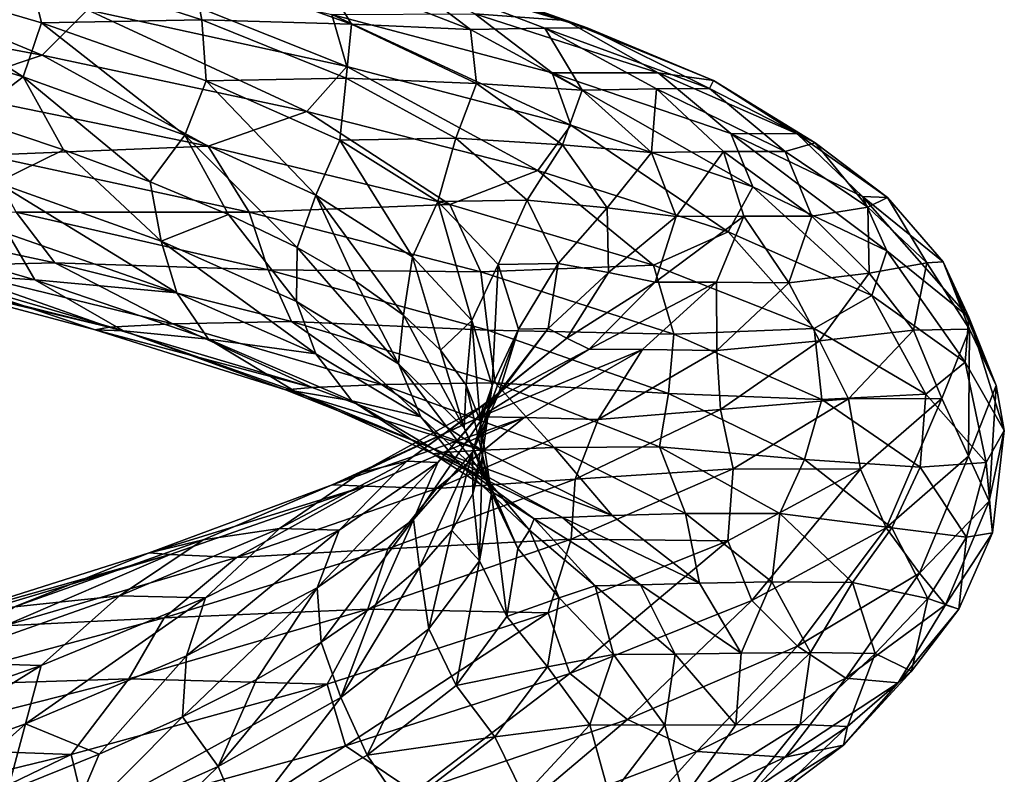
# Model space of a CAD drawing. Header units: metres. Extents: x -109 to 109, y -917 to 389.
# Tile 321 of 656: x 8.63 to 18.98, y -710.55 to -702.61. Entities that reach past the tile are written whole.
import ezdxf

# ---------------------------------------------------------------- set-up
doc = ezdxf.new("R2010")
doc.units = ezdxf.units.M
doc.layers.add('solid_24503124_XXX_01_SW0001_01', color=7, linetype='CONTINUOUS')

msp = doc.modelspace()

# ---------------------------------------------------------------- linework, layer by layer
at = {"layer": 'solid_24503124_XXX_01_SW0001_01'}
for points in [[(6.323298, -701.93689, -15.711534), (8.864882, -702.988831, -14.72933), (5.806969, -702.417725, -16.001478)], [(9.340008, -702.510498, -14.34441), (8.864882, -702.988831, -14.72933), (6.323298, -701.93689, -15.711534)], [(8.703704, -702.020813, -9.256927), (6.854851, -702.058289, -9.964356), (8.85806, -702.649048, -8.593479)], [(10.542291, -702.616455, -7.585984), (8.703704, -702.020813, -9.256927), (8.85806, -702.649048, -8.593479)], [(10.432905, -702.055542, -8.496762), (8.703704, -702.020813, -9.256927), (10.542291, -702.616455, -7.585984)], [(12.068656, -703.105957, -12.473513), (9.224331, -701.970947, -14.076229), (11.909822, -702.560974, -12.227872)], [(12.068656, -703.105957, -12.473513), (9.340008, -702.510498, -14.34441), (9.224331, -701.970947, -14.076229)], [(14.371623, -702.624451, -8.113038), (12.376599, -702.014893, -10.445052), (12.862266, -702.080078, -8.955734)], [(13.414824, -702.553894, -10.191392), (12.376599, -702.014893, -10.445052), (14.371623, -702.624451, -8.113038)], [(6.854851, -702.058289, -9.964356), (6.6994, -702.621887, -9.74563), (8.664709, -703.216675, -8.407149)], [(8.85806, -702.649048, -8.593479), (6.854851, -702.058289, -9.964356), (8.664709, -703.216675, -8.407149)], [(12.118401, -702.662109, -6.532615), (10.432905, -702.055542, -8.496762), (10.542291, -702.616455, -7.585984)], [(11.779888, -702.10144, -8.024701), (10.432905, -702.055542, -8.496762), (12.118401, -702.662109, -6.532615)], [(12.537655, -702.085876, -8.232677), (11.779888, -702.10144, -8.024701), (13.369301, -702.718262, -5.822439)], [(13.369301, -702.718262, -5.822439), (11.779888, -702.10144, -8.024701), (12.118401, -702.662109, -6.532615)], [(14.59793, -702.699036, -6.549857), (12.862266, -702.080078, -8.955734), (12.537655, -702.085876, -8.232677)], [(14.150071, -702.704529, -5.897333), (12.537655, -702.085876, -8.232677), (13.369301, -702.718262, -5.822439)], [(14.59793, -702.699036, -6.549857), (12.537655, -702.085876, -8.232677), (14.150071, -702.704529, -5.897333)], [(14.371623, -702.624451, -8.113038), (12.862266, -702.080078, -8.955734), (14.59793, -702.699036, -6.549857)], [(5.806969, -702.417725, -16.001478), (8.864882, -702.988831, -14.72933), (7.752294, -703.360779, -15.174929)], [(9.340008, -702.510498, -14.34441), (11.647015, -703.58136, -12.952591), (8.864882, -702.988831, -14.72933)], [(12.068656, -703.105957, -12.473513), (11.647015, -703.58136, -12.952591), (9.340008, -702.510498, -14.34441)], [(14.228455, -703.17395, -9.939924), (11.909822, -702.560974, -12.227872), (13.414824, -702.553894, -10.191392)], [(15.343374, -703.173828, -7.692081), (13.414824, -702.553894, -10.191392), (14.371623, -702.624451, -8.113038)], [(14.228455, -703.17395, -9.939924), (13.414824, -702.553894, -10.191392), (15.343374, -703.173828, -7.692081)], [(8.664709, -703.216675, -8.407149), (6.6994, -702.621887, -9.74563), (8.093, -703.651917, -8.746687)], [(8.85806, -702.649048, -8.593479), (8.664709, -703.216675, -8.407149), (10.362985, -703.829102, -6.747255)], [(10.542291, -702.616455, -7.585984), (8.85806, -702.649048, -8.593479), (10.588345, -703.256958, -6.895023)], [(10.588345, -703.256958, -6.895023), (8.85806, -702.649048, -8.593479), (10.362985, -703.829102, -6.747255)], [(12.06197, -703.229736, -5.624556), (10.542291, -702.616455, -7.585984), (10.588345, -703.256958, -6.895023)], [(12.118401, -702.662109, -6.532615), (10.542291, -702.616455, -7.585984), (12.06197, -703.229736, -5.624556)], [(14.425467, -703.726013, -10.155854), (11.909822, -702.560974, -12.227872), (14.228455, -703.17395, -9.939924)], [(14.425467, -703.726013, -10.155854), (12.068656, -703.105957, -12.473513), (11.909822, -702.560974, -12.227872)], [(13.432923, -703.287354, -4.30707), (12.118401, -702.662109, -6.532615), (12.06197, -703.229736, -5.624556)], [(13.369301, -702.718262, -5.822439), (12.118401, -702.662109, -6.532615), (13.432923, -703.287354, -4.30707)], [(15.926726, -703.256165, -5.471374), (14.371623, -702.624451, -8.113038), (14.59793, -702.699036, -6.549857)], [(15.343374, -703.173828, -7.692081), (14.371623, -702.624451, -8.113038), (15.926726, -703.256165, -5.471374)], [(14.150071, -702.704529, -5.897333), (13.369301, -702.718262, -5.822439), (14.545242, -703.354797, -3.377531)], [(14.545242, -703.354797, -3.377531), (13.369301, -702.718262, -5.822439), (13.432923, -703.287354, -4.30707)], [(15.882123, -703.339539, -3.878839), (14.59793, -702.699036, -6.549857), (14.150071, -702.704529, -5.897333)], [(15.326217, -703.343689, -3.317651), (14.150071, -702.704529, -5.897333), (14.545242, -703.354797, -3.377531)], [(15.882123, -703.339539, -3.878839), (14.150071, -702.704529, -5.897333), (15.326217, -703.343689, -3.317651)], [(15.926726, -703.256165, -5.471374), (14.59793, -702.699036, -6.549857), (15.882123, -703.339539, -3.878839)], [(8.864882, -702.988831, -14.72933), (10.611003, -703.94635, -13.596202), (7.752294, -703.360779, -15.174929)], [(8.864882, -702.988831, -14.72933), (11.647015, -703.58136, -12.952591), (10.611003, -703.94635, -13.596202)], [(12.068656, -703.105957, -12.473513), (14.077274, -704.200073, -10.718178), (11.647015, -703.58136, -12.952591)], [(14.425467, -703.726013, -10.155854), (14.077274, -704.200073, -10.718178), (12.068656, -703.105957, -12.473513)], [(16.109728, -703.811584, -7.285445), (14.228455, -703.17395, -9.939924), (15.343374, -703.173828, -7.692081)], [(16.338833, -704.372253, -7.46557), (14.228455, -703.17395, -9.939924), (16.109728, -703.811584, -7.285445)], [(16.338833, -704.372253, -7.46557), (14.425467, -703.726013, -10.155854), (14.228455, -703.17395, -9.939924)], [(16.804241, -703.817383, -4.897367), (15.343374, -703.173828, -7.692081), (15.926726, -703.256165, -5.471374)], [(16.109728, -703.811584, -7.285445), (15.343374, -703.173828, -7.692081), (16.804241, -703.817383, -4.897367)], [(8.664709, -703.216675, -8.407149), (8.093, -703.651917, -8.746687), (9.087613, -703.982788, -7.933994)], [(8.664709, -703.216675, -8.407149), (9.087613, -703.982788, -7.933994), (10.001142, -704.320129, -7.028102)], [(10.362985, -703.829102, -6.747255), (8.664709, -703.216675, -8.407149), (10.001142, -704.320129, -7.028102)], [(10.588345, -703.256958, -6.895023), (10.362985, -703.829102, -6.747255), (11.74267, -704.460388, -4.819254)], [(12.06197, -703.229736, -5.624556), (10.588345, -703.256958, -6.895023), (11.993137, -703.883179, -4.923405)], [(11.993137, -703.883179, -4.923405), (10.588345, -703.256958, -6.895023), (11.74267, -704.460388, -4.819254)], [(13.21394, -703.861572, -3.430641), (12.06197, -703.229736, -5.624556), (11.993137, -703.883179, -4.923405)], [(13.432923, -703.287354, -4.30707), (12.06197, -703.229736, -5.624556), (13.21394, -703.861572, -3.430641)], [(16.996534, -703.9104, -2.601619), (15.926726, -703.256165, -5.471374), (15.882123, -703.339539, -3.878839)], [(16.804241, -703.817383, -4.897367), (15.926726, -703.256165, -5.471374), (16.996534, -703.9104, -2.601619)], [(8.267218, -704.041138, -14.6448), (7.752294, -703.360779, -15.174929), (10.611003, -703.94635, -13.596202)], [(14.338074, -703.93158, -1.888894), (13.432923, -703.287354, -4.30707), (13.21394, -703.861572, -3.430641)], [(14.545242, -703.354797, -3.377531), (13.432923, -703.287354, -4.30707), (14.338074, -703.93158, -1.888894)], [(15.27458, -704.010925, -0.767618), (14.545242, -703.354797, -3.377531), (14.338074, -703.93158, -1.888894)], [(15.326217, -703.343689, -3.317651), (14.545242, -703.354797, -3.377531), (15.27458, -704.010925, -0.767618)], [(16.032606, -704.003174, -0.575236), (15.326217, -703.343689, -3.317651), (15.27458, -704.010925, -0.767618)], [(16.678659, -704.001404, -1.027457), (15.882123, -703.339539, -3.878839), (15.326217, -703.343689, -3.317651)], [(16.678659, -704.001404, -1.027457), (15.326217, -703.343689, -3.317651), (16.032606, -704.003174, -0.575236)], [(16.996534, -703.9104, -2.601619), (15.882123, -703.339539, -3.878839), (16.678659, -704.001404, -1.027457)], [(11.647015, -703.58136, -12.952591), (13.150591, -704.557434, -11.549979), (10.611003, -703.94635, -13.596202)], [(11.647015, -703.58136, -12.952591), (14.077274, -704.200073, -10.718178), (13.150591, -704.557434, -11.549979)], [(9.087613, -703.982788, -7.933994), (8.093, -703.651917, -8.746687), (8.387805, -704.328491, -8.666433)], [(14.425467, -703.726013, -10.155854), (16.0807, -704.845642, -8.099792), (14.077274, -704.200073, -10.718178)], [(16.338833, -704.372253, -7.46557), (16.0807, -704.845642, -8.099792), (14.425467, -703.726013, -10.155854)], [(10.362985, -703.829102, -6.747255), (10.001142, -704.320129, -7.028102), (10.822797, -704.663025, -6.040681)], [(10.362985, -703.829102, -6.747255), (10.822797, -704.663025, -6.040681), (11.544335, -705.011108, -4.982138)], [(11.74267, -704.460388, -4.819254), (10.362985, -703.829102, -6.747255), (11.544335, -705.011108, -4.982138)], [(11.993137, -703.883179, -4.923405), (11.74267, -704.460388, -4.819254), (12.759494, -705.110779, -2.681446)], [(13.21394, -703.861572, -3.430641), (11.993137, -703.883179, -4.923405), (13.02741, -704.52832, -2.738187)], [(13.02741, -704.52832, -2.738187), (11.993137, -703.883179, -4.923405), (12.759494, -705.110779, -2.681446)], [(13.966199, -704.511841, -1.072795), (13.21394, -703.861572, -3.430641), (13.02741, -704.52832, -2.738187)], [(14.338074, -703.93158, -1.888894), (13.21394, -703.861572, -3.430641), (13.966199, -704.511841, -1.072795)], [(17.49341, -704.474548, -4.344474), (16.109728, -703.811584, -7.285445), (16.804241, -703.817383, -4.897367)], [(17.747431, -705.045044, -4.48381), (16.109728, -703.811584, -7.285445), (17.49341, -704.474548, -4.344474)], [(17.747431, -705.045044, -4.48381), (16.338833, -704.372253, -7.46557), (16.109728, -703.811584, -7.285445)], [(17.756872, -704.484253, -1.894444), (16.804241, -703.817383, -4.897367), (16.996534, -703.9104, -2.601619)], [(17.49341, -704.474548, -4.344474), (16.804241, -703.817383, -4.897367), (17.756872, -704.484253, -1.894444)], [(11.041918, -704.641235, -12.974648), (8.267218, -704.041138, -14.6448), (10.611003, -703.94635, -13.596202)], [(9.087613, -703.982788, -7.933994), (8.387805, -704.328491, -8.666433), (10.116923, -704.943542, -7.068668)], [(10.001142, -704.320129, -7.028102), (9.087613, -703.982788, -7.933994), (10.116923, -704.943542, -7.068668)], [(11.041918, -704.641235, -12.974648), (10.611003, -703.94635, -13.596202), (13.150591, -704.557434, -11.549979)], [(14.805506, -704.594055, 0.647024), (14.338074, -703.93158, -1.888894), (13.966199, -704.511841, -1.072795)], [(15.27458, -704.010925, -0.767618), (14.338074, -703.93158, -1.888894), (14.805506, -704.594055, 0.647024)], [(16.032606, -704.003174, -0.575236), (15.27458, -704.010925, -0.767618), (15.531255, -704.685486, 1.92718)], [(16.243942, -704.68158, 2.246069), (16.032606, -704.003174, -0.575236), (15.531255, -704.685486, 1.92718)], [(16.959084, -704.68335, 1.9168), (16.678659, -704.001404, -1.027457), (16.032606, -704.003174, -0.575236)], [(16.959084, -704.68335, 1.9168), (16.032606, -704.003174, -0.575236), (16.243942, -704.68158, 2.246069)], [(17.547491, -704.586243, 0.407479), (16.996534, -703.9104, -2.601619), (16.678659, -704.001404, -1.027457)], [(17.547491, -704.586243, 0.407479), (16.678659, -704.001404, -1.027457), (16.959084, -704.68335, 1.9168)], [(17.756872, -704.484253, -1.894444), (16.996534, -703.9104, -2.601619), (17.547491, -704.586243, 0.407479)], [(8.589623, -704.638062, -14.011338), (8.267218, -704.041138, -14.6448), (11.041918, -704.641235, -12.974648)], [(15.531255, -704.685486, 1.92718), (15.27458, -704.010925, -0.767618), (14.805506, -704.594055, 0.647024)], [(14.077274, -704.200073, -10.718178), (15.296132, -705.195923, -9.098509), (13.150591, -704.557434, -11.549979)], [(14.077274, -704.200073, -10.718178), (16.0807, -704.845642, -8.099792), (15.296132, -705.195923, -9.098509)], [(10.822797, -704.663025, -6.040681), (10.001142, -704.320129, -7.028102), (10.116923, -704.943542, -7.068668)], [(8.387805, -704.328491, -8.666433), (8.506067, -704.869507, -8.947612), (10.27933, -705.489502, -7.326685)], [(10.116923, -704.943542, -7.068668), (8.387805, -704.328491, -8.666433), (10.27933, -705.489502, -7.326685)], [(16.338833, -704.372253, -7.46557), (17.590916, -705.517395, -5.180198), (16.0807, -704.845642, -8.099792)], [(17.747431, -705.045044, -4.48381), (17.590916, -705.517395, -5.180198), (16.338833, -704.372253, -7.46557)], [(11.74267, -704.460388, -4.819254), (11.544335, -705.011108, -4.982138), (12.159457, -705.364929, -3.860521)], [(11.74267, -704.460388, -4.819254), (12.159457, -705.364929, -3.860521), (12.663932, -705.725098, -2.683787)], [(12.759494, -705.110779, -2.681446), (11.74267, -704.460388, -4.819254), (12.663932, -705.725098, -2.683787)], [(13.966199, -704.511841, -1.072795), (13.02741, -704.52832, -2.738187), (13.661948, -705.191711, -0.408862)], [(14.293218, -705.179321, 1.377185), (13.966199, -704.511841, -1.072795), (13.661948, -705.191711, -0.408862)], [(14.805506, -704.594055, 0.647024), (13.966199, -704.511841, -1.072795), (14.293218, -705.179321, 1.377185)], [(18.340393, -705.162109, -1.21031), (17.49341, -704.474548, -4.344474), (17.756872, -704.484253, -1.894444)], [(18.611469, -705.743347, -1.305241), (17.49341, -704.474548, -4.344474), (18.340393, -705.162109, -1.21031)], [(18.611469, -705.743347, -1.305241), (17.747431, -705.045044, -4.48381), (17.49341, -704.474548, -4.344474)], [(18.168884, -705.173157, 1.225433), (17.756872, -704.484253, -1.894444), (17.547491, -704.586243, 0.407479)], [(18.340393, -705.162109, -1.21031), (17.756872, -704.484253, -1.894444), (18.168884, -705.173157, 1.225433)], [(8.998583, -705.173767, -13.154235), (6.239031, -704.584229, -14.462543), (8.589623, -704.638062, -14.011338)], [(7.733028, -705.205811, -13.098297), (6.239031, -704.584229, -14.462543), (8.998583, -705.173767, -13.154235)], [(13.479349, -705.268738, -10.849113), (11.041918, -704.641235, -12.974648), (13.150591, -704.557434, -11.549979)], [(13.02741, -704.52832, -2.738187), (12.759494, -705.110779, -2.681446), (13.384752, -705.77948, -0.401901)], [(13.661948, -705.191711, -0.408862), (13.02741, -704.52832, -2.738187), (13.384752, -705.77948, -0.401901)], [(13.479349, -705.268738, -10.849113), (13.150591, -704.557434, -11.549979), (15.296132, -705.195923, -9.098509)], [(14.820424, -705.273071, 3.223439), (14.805506, -704.594055, 0.647024), (14.293218, -705.179321, 1.377185)], [(15.531255, -704.685486, 1.92718), (14.805506, -704.594055, 0.647024), (14.820424, -705.273071, 3.223439)], [(17.562216, -705.281677, 3.464369), (17.547491, -704.586243, 0.407479), (16.959084, -704.68335, 1.9168)], [(18.168884, -705.173157, 1.225433), (17.547491, -704.586243, 0.407479), (17.562216, -705.281677, 3.464369)], [(11.241713, -705.246033, -12.300447), (8.589623, -704.638062, -14.011338), (11.041918, -704.641235, -12.974648)], [(8.998583, -705.173767, -13.154235), (8.589623, -704.638062, -14.011338), (11.241713, -705.246033, -12.300447)], [(10.822797, -704.663025, -6.040681), (10.116923, -704.943542, -7.068668), (11.54042, -705.578735, -5.198442)], [(11.544335, -705.011108, -4.982138), (10.822797, -704.663025, -6.040681), (11.54042, -705.578735, -5.198442)], [(11.241713, -705.246033, -12.300447), (11.041918, -704.641235, -12.974648), (13.479349, -705.268738, -10.849113)], [(15.310793, -705.37616, 4.623091), (15.531255, -704.685486, 1.92718), (14.820424, -705.273071, 3.223439)], [(16.243942, -704.68158, 2.246069), (15.531255, -704.685486, 1.92718), (15.310793, -705.37616, 4.623091)], [(15.957585, -705.376587, 5.05859), (16.243942, -704.68158, 2.246069), (15.310793, -705.37616, 4.623091)], [(16.718504, -705.382996, 4.862463), (16.243942, -704.68158, 2.246069), (15.957585, -705.376587, 5.05859)], [(16.718504, -705.382996, 4.862463), (16.959084, -704.68335, 1.9168), (16.243942, -704.68158, 2.246069)], [(17.562216, -705.281677, 3.464369), (16.959084, -704.68335, 1.9168), (16.718504, -705.382996, 4.862463)], [(8.787371, -705.349976, -9.297553), (6.693224, -704.746643, -10.62872), (7.623089, -705.275452, -10.772131)], [(8.506067, -704.869507, -8.947612), (6.693224, -704.746643, -10.62872), (8.787371, -705.349976, -9.297553)], [(10.27933, -705.489502, -7.326685), (8.506067, -704.869507, -8.947612), (8.787371, -705.349976, -9.297553)], [(16.0807, -704.845642, -8.099792), (16.983217, -705.862305, -6.317192), (15.296132, -705.195923, -9.098509)], [(16.0807, -704.845642, -8.099792), (17.590916, -705.517395, -5.180198), (16.983217, -705.862305, -6.317192)], [(10.116923, -704.943542, -7.068668), (10.27933, -705.489502, -7.326685), (11.741877, -706.13092, -5.425987)], [(11.54042, -705.578735, -5.198442), (10.116923, -704.943542, -7.068668), (11.741877, -706.13092, -5.425987)], [(11.544335, -705.011108, -4.982138), (11.54042, -705.578735, -5.198442), (12.612821, -706.234131, -3.111971)], [(12.159457, -705.364929, -3.860521), (11.544335, -705.011108, -4.982138), (12.612821, -706.234131, -3.111971)], [(17.747431, -705.045044, -4.48381), (18.57206, -706.217407, -2.037233), (17.590916, -705.517395, -5.180198)], [(18.611469, -705.743347, -1.305241), (18.57206, -706.217407, -2.037233), (17.747431, -705.045044, -4.48381)], [(12.759494, -705.110779, -2.681446), (12.663932, -705.725098, -2.683787), (13.053334, -706.091248, -1.463656)], [(13.384752, -705.77948, -0.401901), (12.759494, -705.110779, -2.681446), (13.053334, -706.091248, -1.463656)], [(7.130692, -705.268188, -11.803893), (7.138638, -705.242737, -12.598667), (9.568299, -705.849854, -11.159535)], [(9.568299, -705.849854, -11.159535), (7.138638, -705.242737, -12.598667), (7.733028, -705.205811, -13.098297)], [(10.238441, -705.815308, -11.55007), (7.733028, -705.205811, -13.098297), (8.998583, -705.173767, -13.154235)], [(9.568299, -705.849854, -11.159535), (7.733028, -705.205811, -13.098297), (10.238441, -705.815308, -11.55007)], [(11.486777, -705.789917, -11.391825), (8.998583, -705.173767, -13.154235), (11.241713, -705.246033, -12.300447)], [(10.238441, -705.815308, -11.55007), (8.998583, -705.173767, -13.154235), (11.486777, -705.789917, -11.391825)], [(13.551527, -705.882141, -10.1565), (11.241713, -705.246033, -12.300447), (13.479349, -705.268738, -10.849113)], [(11.486777, -705.789917, -11.391825), (11.241713, -705.246033, -12.300447), (13.551527, -705.882141, -10.1565)], [(13.661948, -705.191711, -0.408862), (13.384752, -705.77948, -0.401901), (13.596057, -706.464844, 1.949253)], [(15.507944, -705.924927, -8.33571), (13.479349, -705.268738, -10.849113), (15.296132, -705.195923, -9.098509)], [(13.874023, -705.871887, 1.993003), (13.661948, -705.191711, -0.408862), (13.596057, -706.464844, 1.949253)], [(14.293218, -705.179321, 1.377185), (13.661948, -705.191711, -0.408862), (13.874023, -705.871887, 1.993003)], [(14.186978, -705.862122, 3.844549), (14.293218, -705.179321, 1.377185), (13.874023, -705.871887, 1.993003)], [(14.820424, -705.273071, 3.223439), (14.293218, -705.179321, 1.377185), (14.186978, -705.862122, 3.844549)], [(15.507944, -705.924927, -8.33571), (15.296132, -705.195923, -9.098509), (16.983217, -705.862305, -6.317192)], [(18.030264, -705.881409, 4.367237), (18.168884, -705.173157, 1.225433), (17.562216, -705.281677, 3.464369)], [(18.620329, -705.872131, 2.020994), (18.168884, -705.173157, 1.225433), (18.030264, -705.881409, 4.367237)], [(18.620329, -705.872131, 2.020994), (18.340393, -705.162109, -1.21031), (18.168884, -705.173157, 1.225433)], [(18.900002, -706.464844, 1.972651), (18.340393, -705.162109, -1.21031), (18.620329, -705.872131, 2.020994)], [(18.900002, -706.464844, 1.972651), (18.611469, -705.743347, -1.305241), (18.340393, -705.162109, -1.21031)], [(9.419793, -705.876343, -10.380269), (7.130692, -705.268188, -11.803893), (9.568299, -705.849854, -11.159535)], [(7.623089, -705.275452, -10.772131), (7.130692, -705.268188, -11.803893), (9.419793, -705.876343, -10.380269)], [(9.719069, -705.887268, -9.283925), (7.623089, -705.275452, -10.772131), (9.419793, -705.876343, -10.380269)], [(8.787371, -705.349976, -9.297553), (7.623089, -705.275452, -10.772131), (9.719069, -705.887268, -9.283925)], [(10.613811, -705.975464, -7.624514), (8.787371, -705.349976, -9.297553), (9.719069, -705.887268, -9.283925)], [(10.27933, -705.489502, -7.326685), (8.787371, -705.349976, -9.297553), (10.613811, -705.975464, -7.624514)], [(13.551527, -705.882141, -10.1565), (13.479349, -705.268738, -10.849113), (15.507944, -705.924927, -8.33571)], [(14.38413, -705.965942, 5.76041), (14.820424, -705.273071, 3.223439), (14.186978, -705.862122, 3.844549)], [(15.310793, -705.37616, 4.623091), (14.820424, -705.273071, 3.223439), (14.38413, -705.965942, 5.76041)], [(17.042284, -705.99353, 6.474322), (17.562216, -705.281677, 3.464369), (16.718504, -705.382996, 4.862463)], [(18.030264, -705.881409, 4.367237), (17.562216, -705.281677, 3.464369), (17.042284, -705.99353, 6.474322)], [(12.663932, -705.725098, -2.683787), (12.159457, -705.364929, -3.860521), (12.612821, -706.234131, -3.111971)], [(14.617291, -706.079773, 7.235615), (15.310793, -705.37616, 4.623091), (14.38413, -705.965942, 5.76041)], [(15.957585, -705.376587, 5.05859), (15.310793, -705.37616, 4.623091), (14.617291, -706.079773, 7.235615)], [(15.178852, -706.084656, 7.774475), (15.957585, -705.376587, 5.05859), (14.617291, -706.079773, 7.235615)], [(15.961389, -706.096741, 7.71726), (15.957585, -705.376587, 5.05859), (15.178852, -706.084656, 7.774475)], [(15.961389, -706.096741, 7.71726), (16.718504, -705.382996, 4.862463), (15.957585, -705.376587, 5.05859)], [(17.042284, -705.99353, 6.474322), (16.718504, -705.382996, 4.862463), (15.961389, -706.096741, 7.71726)], [(11.741877, -706.13092, -5.425987), (10.27933, -705.489502, -7.326685), (10.613811, -705.975464, -7.624514)], [(17.590916, -705.517395, -5.180198), (18.15976, -706.555847, -3.288491), (16.983217, -705.862305, -6.317192)], [(17.590916, -705.517395, -5.180198), (18.57206, -706.217407, -2.037233), (18.15976, -706.555847, -3.288491)], [(11.54042, -705.578735, -5.198442), (11.741877, -706.13092, -5.425987), (12.847084, -706.793701, -3.302835)], [(12.612821, -706.234131, -3.111971), (11.54042, -705.578735, -5.198442), (12.847084, -706.793701, -3.302835)], [(12.663932, -705.725098, -2.683787), (12.612821, -706.234131, -3.111971), (13.303465, -706.908752, -0.873702)], [(13.053334, -706.091248, -1.463656), (12.663932, -705.725098, -2.683787), (13.303465, -706.908752, -0.873702)], [(18.611469, -705.743347, -1.305241), (18.984821, -706.937744, 1.208801), (18.57206, -706.217407, -2.037233)], [(18.900002, -706.464844, 1.972651), (18.984821, -706.937744, 1.208801), (18.611469, -705.743347, -1.305241)], [(9.419793, -705.876343, -10.380269), (9.568299, -705.849854, -11.159535), (11.705577, -706.483398, -9.321746)], [(11.705577, -706.483398, -9.321746), (9.568299, -705.849854, -11.159535), (10.238441, -705.815308, -11.55007)], [(12.431504, -706.452271, -9.591739), (10.238441, -705.815308, -11.55007), (11.486777, -705.789917, -11.391825)], [(11.705577, -706.483398, -9.321746), (10.238441, -705.815308, -11.55007), (12.431504, -706.452271, -9.591739)], [(13.627366, -706.434387, -9.226729), (11.486777, -705.789917, -11.391825), (13.551527, -705.882141, -10.1565)], [(12.431504, -706.452271, -9.591739), (11.486777, -705.789917, -11.391825), (13.627366, -706.434387, -9.226729)], [(13.384752, -705.77948, -0.401901), (13.053334, -706.091248, -1.463656), (13.322789, -706.46167, -0.216236)], [(13.384752, -705.77948, -0.401901), (13.322789, -706.46167, -0.216236), (13.469871, -706.836609, 1.049097)], [(13.596057, -706.464844, 1.949253), (13.384752, -705.77948, -0.401901), (13.469871, -706.836609, 1.049097)], [(13.874023, -705.871887, 1.993003), (13.596057, -706.464844, 1.949253), (13.390006, -707.164307, 4.298686)], [(13.660295, -706.566345, 4.392568), (13.874023, -705.871887, 1.993003), (13.390006, -707.164307, 4.298686)], [(13.649953, -706.557129, 6.252975), (14.186978, -705.862122, 3.844549), (13.660295, -706.566345, 4.392568)], [(14.38413, -705.965942, 5.76041), (14.186978, -705.862122, 3.844549), (13.649953, -706.557129, 6.252975)], [(14.186978, -705.862122, 3.844549), (13.874023, -705.871887, 1.993003), (13.660295, -706.566345, 4.392568)], [(17.063927, -706.609924, -5.511113), (15.507944, -705.924927, -8.33571), (16.983217, -705.862305, -6.317192)], [(17.063927, -706.609924, -5.511113), (16.983217, -705.862305, -6.317192), (18.15976, -706.555847, -3.288491)], [(18.328905, -706.601318, 5.248988), (18.620329, -705.872131, 2.020994), (18.030264, -705.881409, 4.367237)], [(18.608486, -707.205872, 5.247924), (18.620329, -705.872131, 2.020994), (18.328905, -706.601318, 5.248988)], [(18.608486, -707.205872, 5.247924), (18.900002, -706.464844, 1.972651), (18.620329, -705.872131, 2.020994)], [(11.421621, -706.509644, -8.582293), (9.419793, -705.876343, -10.380269), (11.705577, -706.483398, -9.321746)], [(9.719069, -705.887268, -9.283925), (9.419793, -705.876343, -10.380269), (11.421621, -706.509644, -8.582293)], [(11.521042, -706.52301, -7.456953), (9.719069, -705.887268, -9.283925), (11.421621, -706.509644, -8.582293)], [(10.613811, -705.975464, -7.624514), (9.719069, -705.887268, -9.283925), (11.521042, -706.52301, -7.456953)], [(12.119477, -706.623718, -5.663422), (10.613811, -705.975464, -7.624514), (11.521042, -706.52301, -7.456953)], [(11.741877, -706.13092, -5.425987), (10.613811, -705.975464, -7.624514), (12.119477, -706.623718, -5.663422)], [(13.507206, -706.669067, 8.179767), (14.38413, -705.965942, 5.76041), (13.649953, -706.557129, 6.252975)], [(14.617291, -706.079773, 7.235615), (14.38413, -705.965942, 5.76041), (13.507206, -706.669067, 8.179767)], [(15.452037, -706.547241, -7.648309), (13.551527, -705.882141, -10.1565), (15.507944, -705.924927, -8.33571)], [(13.627366, -706.434387, -9.226729), (13.551527, -705.882141, -10.1565), (15.452037, -706.547241, -7.648309)], [(15.452037, -706.547241, -7.648309), (15.507944, -705.924927, -8.33571), (17.063927, -706.609924, -5.511113)], [(17.344189, -706.605286, 7.433981), (18.030264, -705.881409, 4.367237), (17.042284, -705.99353, 6.474322)], [(18.328905, -706.601318, 5.248988), (18.030264, -705.881409, 4.367237), (17.344189, -706.605286, 7.433981)], [(13.473726, -706.792236, 9.684589), (14.617291, -706.079773, 7.235615), (13.507206, -706.669067, 8.179767)], [(15.178852, -706.084656, 7.774475), (14.617291, -706.079773, 7.235615), (13.473726, -706.792236, 9.684589)], [(16.000368, -706.717529, 9.344742), (17.042284, -705.99353, 6.474322), (15.961389, -706.096741, 7.71726)], [(17.344189, -706.605286, 7.433981), (17.042284, -705.99353, 6.474322), (16.000368, -706.717529, 9.344742)], [(12.847084, -706.793701, -3.302835), (11.741877, -706.13092, -5.425987), (12.119477, -706.623718, -5.663422)], [(13.322789, -706.46167, -0.216236), (13.053334, -706.091248, -1.463656), (13.303465, -706.908752, -0.873702)], [(13.934294, -706.801453, 10.310747), (15.178852, -706.084656, 7.774475), (13.473726, -706.792236, 9.684589)], [(14.712821, -706.820129, 10.393658), (15.178852, -706.084656, 7.774475), (13.934294, -706.801453, 10.310747)], [(14.712821, -706.820129, 10.393658), (15.961389, -706.096741, 7.71726), (15.178852, -706.084656, 7.774475)], [(16.000368, -706.717529, 9.344742), (15.961389, -706.096741, 7.71726), (14.712821, -706.820129, 10.393658)], [(12.612821, -706.234131, -3.111971), (12.847084, -706.793701, -3.302835), (13.56314, -707.476563, -1.022774)], [(13.303465, -706.908752, -0.873702), (12.612821, -706.234131, -3.111971), (13.56314, -707.476563, -1.022774)], [(18.57206, -706.217407, -2.037233), (18.793453, -707.274536, -0.105855), (18.15976, -706.555847, -3.288491)], [(18.57206, -706.217407, -2.037233), (18.984821, -706.937744, 1.208801), (18.793453, -707.274536, -0.105855)], [(11.421621, -706.509644, -8.582293), (11.705577, -706.483398, -9.321746), (13.48755, -707.144043, -7.143747)], [(13.48755, -707.144043, -7.143747), (11.705577, -706.483398, -9.321746), (12.431504, -706.452271, -9.591739)], [(14.24821, -707.117432, -7.286017), (12.431504, -706.452271, -9.591739), (13.627366, -706.434387, -9.226729)], [(13.48755, -707.144043, -7.143747), (12.431504, -706.452271, -9.591739), (14.24821, -707.117432, -7.286017)], [(13.322789, -706.46167, -0.216236), (13.303465, -706.908752, -0.873702), (13.590457, -707.600708, 1.447267)], [(13.469871, -706.836609, 1.049097), (13.322789, -706.46167, -0.216236), (13.590457, -707.600708, 1.447267)], [(13.390006, -707.164307, 4.298686), (13.596057, -706.464844, 1.949253), (13.394056, -707.601501, 3.597562)], [(13.596057, -706.464844, 1.949253), (13.493524, -707.217041, 2.325373), (13.394056, -707.601501, 3.597562)], [(13.596057, -706.464844, 1.949253), (13.469871, -706.836609, 1.049097), (13.493524, -707.217041, 2.325373)], [(15.358119, -707.107422, -6.728048), (13.627366, -706.434387, -9.226729), (15.452037, -706.547241, -7.648309)], [(14.24821, -707.117432, -7.286017), (13.627366, -706.434387, -9.226729), (15.358119, -707.107422, -6.728048)], [(18.608486, -707.205872, 5.247924), (18.823908, -707.681702, 4.489518), (18.900002, -706.464844, 1.972651)], [(18.900002, -706.464844, 1.972651), (18.823908, -707.681702, 4.489518), (18.984821, -706.937744, 1.208801)], [(13.077827, -707.168823, -6.467672), (11.421621, -706.509644, -8.582293), (13.48755, -707.144043, -7.143747)], [(11.521042, -706.52301, -7.456953), (11.421621, -706.509644, -8.582293), (13.077827, -707.168823, -6.467672)], [(12.976586, -707.182861, -5.349598), (11.521042, -706.52301, -7.456953), (13.077827, -707.168823, -6.467672)], [(12.119477, -706.623718, -5.663422), (11.521042, -706.52301, -7.456953), (12.976586, -707.182861, -5.349598)], [(12.697948, -707.26062, 8.529172), (13.649953, -706.557129, 6.252975), (13.024705, -707.27179, 6.714522)], [(13.507206, -706.669067, 8.179767), (13.649953, -706.557129, 6.252975), (12.697948, -707.26062, 8.529172)], [(13.660295, -706.566345, 4.392568), (13.390006, -707.164307, 4.298686), (12.770401, -707.874268, 6.572575)], [(13.024705, -707.27179, 6.714522), (13.660295, -706.566345, 4.392568), (12.770401, -707.874268, 6.572575)], [(13.649953, -706.557129, 6.252975), (13.660295, -706.566345, 4.392568), (13.024705, -707.27179, 6.714522)], [(15.358119, -707.107422, -6.728048), (15.452037, -706.547241, -7.648309), (16.882492, -707.241028, -4.851096)], [(16.882492, -707.241028, -4.851096), (15.452037, -706.547241, -7.648309), (17.063927, -706.609924, -5.511113)], [(18.10092, -707.322388, -2.46168), (17.063927, -706.609924, -5.511113), (18.15976, -706.555847, -3.288491)], [(18.10092, -707.322388, -2.46168), (18.15976, -706.555847, -3.288491), (18.793453, -707.274536, -0.105855)], [(13.256344, -707.294556, -3.473403), (12.119477, -706.623718, -5.663422), (12.976586, -707.182861, -5.349598)], [(12.847084, -706.793701, -3.302835), (12.119477, -706.623718, -5.663422), (13.256344, -707.294556, -3.473403)], [(12.219608, -707.378174, 10.407786), (13.507206, -706.669067, 8.179767), (12.697948, -707.26062, 8.529172)], [(13.473726, -706.792236, 9.684589), (13.507206, -706.669067, 8.179767), (12.219608, -707.378174, 10.407786)], [(16.130922, -707.339844, 10.332562), (17.344189, -706.605286, 7.433981), (16.000368, -706.717529, 9.344742)], [(17.471493, -707.345215, 8.372643), (17.344189, -706.605286, 7.433981), (16.130922, -707.339844, 10.332562)], [(16.882492, -707.241028, -4.851096), (17.063927, -706.609924, -5.511113), (18.10092, -707.322388, -2.46168)], [(17.471493, -707.345215, 8.372643), (18.328905, -706.601318, 5.248988), (17.344189, -706.605286, 7.433981)], [(17.7423, -707.961487, 8.418002), (18.328905, -706.601318, 5.248988), (17.471493, -707.345215, 8.372643)], [(17.7423, -707.961487, 8.418002), (18.608486, -707.205872, 5.247924), (18.328905, -706.601318, 5.248988)], [(11.915009, -707.508545, 11.892817), (13.473726, -706.792236, 9.684589), (12.219608, -707.378174, 10.407786)], [(13.934294, -706.801453, 10.310747), (13.473726, -706.792236, 9.684589), (11.915009, -707.508545, 11.892817)], [(12.260835, -707.521851, 12.587241), (13.934294, -706.801453, 10.310747), (11.915009, -707.508545, 11.892817)], [(13.010922, -707.547729, 12.807357), (13.934294, -706.801453, 10.310747), (12.260835, -707.521851, 12.587241)], [(13.56314, -707.476563, -1.022774), (12.847084, -706.793701, -3.302835), (13.256344, -707.294556, -3.473403)], [(13.010922, -707.547729, 12.807357), (14.712821, -706.820129, 10.393658), (13.934294, -706.801453, 10.310747)], [(14.472024, -707.448547, 11.988292), (16.000368, -706.717529, 9.344742), (14.712821, -706.820129, 10.393658)], [(16.130922, -707.339844, 10.332562), (16.000368, -706.717529, 9.344742), (14.472024, -707.448547, 11.988292)], [(14.472024, -707.448547, 11.988292), (14.712821, -706.820129, 10.393658), (13.010922, -707.547729, 12.807357)], [(13.303465, -706.908752, -0.873702), (13.56314, -707.476563, -1.022774), (13.867572, -708.177429, 1.343656)], [(13.590457, -707.600708, 1.447267), (13.303465, -706.908752, -0.873702), (13.867572, -708.177429, 1.343656)], [(13.493524, -707.217041, 2.325373), (13.469871, -706.836609, 1.049097), (13.590457, -707.600708, 1.447267)], [(18.984821, -706.937744, 1.208801), (18.861174, -708.014893, 3.135427), (18.793453, -707.274536, -0.105855)], [(18.984821, -706.937744, 1.208801), (18.823908, -707.681702, 4.489518), (18.861174, -708.014893, 3.135427)], [(15.630997, -707.810303, -4.702857), (14.24821, -707.117432, -7.286017), (15.358119, -707.107422, -6.728048)], [(16.623405, -707.808411, -3.969754), (15.358119, -707.107422, -6.728048), (16.882492, -707.241028, -4.851096)], [(15.630997, -707.810303, -4.702857), (15.358119, -707.107422, -6.728048), (16.623405, -707.808411, -3.969754)], [(12.770401, -707.874268, 6.572575), (13.390006, -707.164307, 4.298686), (12.831283, -708.378296, 6.076764)], [(13.390006, -707.164307, 4.298686), (13.172915, -707.988647, 4.85146), (12.831283, -708.378296, 6.076764)], [(12.976586, -707.182861, -5.349598), (13.077827, -707.168823, -6.467672), (14.335835, -707.853271, -4.1005)], [(14.03894, -707.866272, -3.024351), (12.976586, -707.182861, -5.349598), (14.335835, -707.853271, -4.1005)], [(13.256344, -707.294556, -3.473403), (12.976586, -707.182861, -5.349598), (14.03894, -707.866272, -3.024351)], [(13.077827, -707.168823, -6.467672), (13.48755, -707.144043, -7.143747), (14.858379, -707.831543, -4.692415)], [(14.335835, -707.853271, -4.1005), (13.077827, -707.168823, -6.467672), (14.858379, -707.831543, -4.692415)], [(13.390006, -707.164307, 4.298686), (13.394056, -707.601501, 3.597562), (13.172915, -707.988647, 4.85146)], [(13.394056, -707.601501, 3.597562), (13.493524, -707.217041, 2.325373), (13.46489, -708.307068, 3.780327)], [(13.493524, -707.217041, 2.325373), (13.590457, -707.600708, 1.447267), (13.46489, -708.307068, 3.780327)], [(14.858379, -707.831543, -4.692415), (13.48755, -707.144043, -7.143747), (14.24821, -707.117432, -7.286017)], [(14.858379, -707.831543, -4.692415), (14.24821, -707.117432, -7.286017), (15.630997, -707.810303, -4.702857)], [(17.7423, -707.961487, 8.418002), (18.092989, -708.438599, 7.678358), (18.608486, -707.205872, 5.247924)], [(18.608486, -707.205872, 5.247924), (18.092989, -708.438599, 7.678358), (18.823908, -707.681702, 4.489518)], [(11.361447, -707.968201, 10.603247), (12.697948, -707.26062, 8.529172), (11.988554, -707.984009, 8.887547)], [(12.219608, -707.378174, 10.407786), (12.697948, -707.26062, 8.529172), (11.361447, -707.968201, 10.603247)], [(13.024705, -707.27179, 6.714522), (12.770401, -707.874268, 6.572575), (11.757962, -708.590576, 8.700991)], [(11.988554, -707.984009, 8.887547), (13.024705, -707.27179, 6.714522), (11.757962, -708.590576, 8.700991)], [(12.697948, -707.26062, 8.529172), (13.024705, -707.27179, 6.714522), (11.988554, -707.984009, 8.887547)], [(13.991746, -707.986572, -1.122116), (13.256344, -707.294556, -3.473403), (14.03894, -707.866272, -3.024351)], [(13.56314, -707.476563, -1.022774), (13.256344, -707.294556, -3.473403), (13.991746, -707.986572, -1.122116)], [(16.623405, -707.808411, -3.969754), (16.882492, -707.241028, -4.851096), (17.802074, -707.96167, -1.851155)], [(17.802074, -707.96167, -1.851155), (16.882492, -707.241028, -4.851096), (18.10092, -707.322388, -2.46168)], [(17.802074, -707.96167, -1.851155), (18.10092, -707.322388, -2.46168), (18.587923, -708.05957, 0.717778)], [(18.587923, -708.05957, 0.717778), (18.10092, -707.322388, -2.46168), (18.793453, -707.274536, -0.105855)], [(18.587923, -708.05957, 0.717778), (18.793453, -707.274536, -0.105855), (18.861174, -708.014893, 3.135427)], [(10.557571, -708.088135, 12.373928), (12.219608, -707.378174, 10.407786), (11.361447, -707.968201, 10.603247)], [(11.915009, -707.508545, 11.892817), (12.219608, -707.378174, 10.407786), (10.557571, -708.088135, 12.373928)], [(14.429248, -708.079529, 12.97417), (16.130922, -707.339844, 10.332562), (14.472024, -707.448547, 11.988292)], [(16.076891, -708.098267, 11.296312), (16.130922, -707.339844, 10.332562), (14.429248, -708.079529, 12.97417)], [(16.076891, -708.098267, 11.296312), (17.471493, -707.345215, 8.372643), (16.130922, -707.339844, 10.332562)], [(16.330481, -708.72583, 11.385756), (17.471493, -707.345215, 8.372643), (16.076891, -708.098267, 11.296312)], [(16.330481, -708.72583, 11.385756), (17.7423, -707.961487, 8.418002), (17.471493, -707.345215, 8.372643)], [(9.988375, -708.223389, 13.791794), (11.915009, -707.508545, 11.892817), (10.557571, -708.088135, 12.373928)], [(12.260835, -707.521851, 12.587241), (11.915009, -707.508545, 11.892817), (9.988375, -708.223389, 13.791794)], [(10.210027, -708.240173, 14.534184), (12.260835, -707.521851, 12.587241), (9.988375, -708.223389, 13.791794)], [(10.907263, -708.273743, 14.883555), (12.260835, -707.521851, 12.587241), (10.210027, -708.240173, 14.534184)], [(10.907263, -708.273743, 14.883555), (13.010922, -707.547729, 12.807357), (12.260835, -707.521851, 12.587241)], [(12.50026, -708.180603, 14.321436), (14.472024, -707.448547, 11.988292), (13.010922, -707.547729, 12.807357)], [(14.429248, -708.079529, 12.97417), (14.472024, -707.448547, 11.988292), (12.50026, -708.180603, 14.321436)], [(13.867572, -708.177429, 1.343656), (13.56314, -707.476563, -1.022774), (13.991746, -707.986572, -1.122116)], [(12.50026, -708.180603, 14.321436), (13.010922, -707.547729, 12.807357), (10.907263, -708.273743, 14.883555)], [(13.172915, -707.988647, 4.85146), (13.394056, -707.601501, 3.597562), (13.46489, -708.307068, 3.780327)], [(13.46489, -708.307068, 3.780327), (13.590457, -707.600708, 1.447267), (13.750695, -708.89325, 3.72441)], [(13.590457, -707.600708, 1.447267), (13.867572, -708.177429, 1.343656), (13.750695, -708.89325, 3.72441)], [(18.823908, -707.681702, 4.489518), (18.092989, -708.438599, 7.678358), (18.365345, -708.7724, 6.337148)], [(18.823908, -707.681702, 4.489518), (18.365345, -708.7724, 6.337148), (18.861174, -708.014893, 3.135427)], [(14.335835, -707.853271, -4.1005), (14.858379, -707.831543, -4.692415), (15.776916, -708.544312, -2.04281)], [(15.776916, -708.544312, -2.04281), (14.858379, -707.831543, -4.692415), (15.630997, -707.810303, -4.702857)], [(16.539396, -708.529175, -1.921698), (15.630997, -707.810303, -4.702857), (16.623405, -707.808411, -3.969754)], [(15.776916, -708.544312, -2.04281), (15.630997, -707.810303, -4.702857), (16.539396, -708.529175, -1.921698)], [(16.539396, -708.529175, -1.921698), (16.623405, -707.808411, -3.969754), (17.388798, -708.534973, -1.037589)], [(17.388798, -708.534973, -1.037589), (16.623405, -707.808411, -3.969754), (17.802074, -707.96167, -1.851155)], [(11.757962, -708.590576, 8.700991), (12.770401, -707.874268, 6.572575), (11.7979, -709.164185, 8.403489)], [(12.770401, -707.874268, 6.572575), (12.371394, -708.770325, 7.264211), (11.7979, -709.164185, 8.403489)], [(12.770401, -707.874268, 6.572575), (12.831283, -708.378296, 6.076764), (12.371394, -708.770325, 7.264211)], [(13.991746, -707.986572, -1.122116), (14.03894, -707.866272, -3.024351), (14.679241, -708.571228, -0.553642)], [(14.03894, -707.866272, -3.024351), (14.335835, -707.853271, -4.1005), (15.159007, -708.561523, -1.553718)], [(14.679241, -708.571228, -0.553642), (14.03894, -707.866272, -3.024351), (15.159007, -708.561523, -1.553718)], [(15.159007, -708.561523, -1.553718), (14.335835, -707.853271, -4.1005), (15.776916, -708.544312, -2.04281)], [(9.678732, -708.674683, 12.410509), (11.361447, -707.968201, 10.603247), (10.583147, -708.698303, 10.842878)], [(10.557571, -708.088135, 12.373928), (11.361447, -707.968201, 10.603247), (9.678732, -708.674683, 12.410509)], [(11.988554, -707.984009, 8.887547), (11.757962, -708.590576, 8.700991), (10.383343, -709.308228, 10.616523)], [(10.583147, -708.698303, 10.842878), (11.988554, -707.984009, 8.887547), (10.383343, -709.308228, 10.616523)], [(11.361447, -707.968201, 10.603247), (11.988554, -707.984009, 8.887547), (10.583147, -708.698303, 10.842878)], [(12.831283, -708.378296, 6.076764), (13.172915, -707.988647, 4.85146), (12.931941, -709.024231, 6.053287)], [(13.172915, -707.988647, 4.85146), (13.46489, -708.307068, 3.780327), (12.931941, -709.024231, 6.053287)], [(13.867572, -708.177429, 1.343656), (13.991746, -707.986572, -1.122116), (14.302542, -708.697388, 1.317706)], [(14.302542, -708.697388, 1.317706), (13.991746, -707.986572, -1.122116), (14.679241, -708.571228, -0.553642)], [(16.330481, -708.72583, 11.385756), (16.809984, -709.207153, 10.697843), (17.7423, -707.961487, 8.418002)], [(17.7423, -707.961487, 8.418002), (16.809984, -709.207153, 10.697843), (18.092989, -708.438599, 7.678358)], [(17.388798, -708.534973, -1.037589), (17.802074, -707.96167, -1.851155), (18.181547, -708.706055, 1.259109)], [(18.181547, -708.706055, 1.259109), (17.802074, -707.96167, -1.851155), (18.587923, -708.05957, 0.717778)], [(18.507988, -708.817444, 3.930638), (18.861174, -708.014893, 3.135427), (18.365345, -708.7724, 6.337148)], [(18.507988, -708.817444, 3.930638), (18.587923, -708.05957, 0.717778), (18.861174, -708.014893, 3.135427)], [(8.574249, -708.793701, 14.019674), (10.557571, -708.088135, 12.373928), (9.678732, -708.674683, 12.410509)], [(9.988375, -708.223389, 13.791794), (10.557571, -708.088135, 12.373928), (8.574249, -708.793701, 14.019674)], [(12.287942, -708.817932, 15.276683), (14.429248, -708.079529, 12.97417), (12.50026, -708.180603, 14.321436)], [(14.187145, -708.854065, 13.927752), (14.429248, -708.079529, 12.97417), (12.287942, -708.817932, 15.276683)], [(14.187145, -708.854065, 13.927752), (16.076891, -708.098267, 11.296312), (14.429248, -708.079529, 12.97417)], [(14.415672, -709.492126, 14.057529), (16.076891, -708.098267, 11.296312), (14.187145, -708.854065, 13.927752)], [(14.415672, -709.492126, 14.057529), (16.330481, -708.72583, 11.385756), (16.076891, -708.098267, 11.296312)], [(18.181547, -708.706055, 1.259109), (18.587923, -708.05957, 0.717778), (18.507988, -708.817444, 3.930638)], [(7.754807, -708.930969, 15.322836), (9.988375, -708.223389, 13.791794), (8.574249, -708.793701, 14.019674)], [(10.210027, -708.240173, 14.534184), (9.988375, -708.223389, 13.791794), (7.754807, -708.930969, 15.322836)], [(7.845895, -708.950439, 16.090782), (10.210027, -708.240173, 14.534184), (7.754807, -708.930969, 15.322836)], [(8.468431, -708.991882, 16.55817), (10.210027, -708.240173, 14.534184), (7.845895, -708.950439, 16.090782)], [(8.468431, -708.991882, 16.55817), (10.907263, -708.273743, 14.883555), (10.210027, -708.240173, 14.534184)], [(10.148147, -708.907471, 16.274902), (12.50026, -708.180603, 14.321436), (10.907263, -708.273743, 14.883555)], [(12.287942, -708.817932, 15.276683), (12.50026, -708.180603, 14.321436), (10.148147, -708.907471, 16.274902)], [(13.750695, -708.89325, 3.72441), (13.867572, -708.177429, 1.343656), (14.302542, -708.697388, 1.317706)], [(10.148147, -708.907471, 16.274902), (10.907263, -708.273743, 14.883555), (8.468431, -708.991882, 16.55817)], [(12.931941, -709.024231, 6.053287), (13.46489, -708.307068, 3.780327), (13.217666, -709.619934, 6.045776)], [(13.46489, -708.307068, 3.780327), (13.750695, -708.89325, 3.72441), (13.217666, -709.619934, 6.045776)], [(12.831283, -708.378296, 6.076764), (12.931941, -709.024231, 6.053287), (12.005459, -709.74762, 8.19618)], [(12.371394, -708.770325, 7.264211), (12.831283, -708.378296, 6.076764), (12.005459, -709.74762, 8.19618)], [(18.092989, -708.438599, 7.678358), (16.809984, -709.207153, 10.697843), (17.316916, -709.54126, 9.401357)], [(18.092989, -708.438599, 7.678358), (17.316916, -709.54126, 9.401357), (18.365345, -708.7724, 6.337148)], [(14.679241, -708.571228, -0.553642), (15.159007, -708.561523, -1.553718), (15.521942, -709.290649, 1.093656)], [(15.159007, -708.561523, -1.553718), (15.776916, -708.544312, -2.04281), (16.215954, -709.279419, 0.722334)], [(15.521942, -709.290649, 1.093656), (15.159007, -708.561523, -1.553718), (16.215954, -709.279419, 0.722334)], [(16.215954, -709.279419, 0.722334), (15.776916, -708.544312, -2.04281), (16.539396, -708.529175, -1.921698)], [(16.215954, -709.279419, 0.722334), (16.539396, -708.529175, -1.921698), (16.945568, -709.270996, 0.971159)], [(16.945568, -709.270996, 0.971159), (16.539396, -708.529175, -1.921698), (17.388798, -708.534973, -1.037589)], [(16.945568, -709.270996, 0.971159), (17.388798, -708.534973, -1.037589), (17.627823, -709.283752, 1.979293)], [(17.627823, -709.283752, 1.979293), (17.388798, -708.534973, -1.037589), (18.181547, -708.706055, 1.259109)], [(11.757962, -708.590576, 8.700991), (11.118257, -709.557617, 9.480201), (10.33851, -709.949829, 10.484192)], [(10.383343, -709.308228, 10.616523), (11.757962, -708.590576, 8.700991), (10.33851, -709.949829, 10.484192)], [(11.757962, -708.590576, 8.700991), (11.7979, -709.164185, 8.403489), (11.118257, -709.557617, 9.480201)], [(14.302542, -708.697388, 1.317706), (14.679241, -708.571228, -0.553642), (14.875257, -709.294861, 1.987311)], [(14.875257, -709.294861, 1.987311), (14.679241, -708.571228, -0.553642), (15.521942, -709.290649, 1.093656)], [(7.703349, -709.375, 13.897127), (9.678732, -708.674683, 12.410509), (8.851323, -709.409485, 12.519917)], [(8.574249, -708.793701, 14.019674), (9.678732, -708.674683, 12.410509), (7.703349, -709.375, 13.897127)], [(10.583147, -708.698303, 10.842878), (10.383343, -709.308228, 10.616523), (8.688394, -710.022034, 12.259692)], [(8.851323, -709.409485, 12.519917), (10.583147, -708.698303, 10.842878), (8.688394, -710.022034, 12.259692)], [(9.678732, -708.674683, 12.410509), (10.583147, -708.698303, 10.842878), (8.851323, -709.409485, 12.519917)], [(11.7979, -709.164185, 8.403489), (12.371394, -708.770325, 7.264211), (12.005459, -709.74762, 8.19618)], [(13.750695, -708.89325, 3.72441), (14.302542, -708.697388, 1.317706), (14.178906, -709.423584, 3.771767)], [(14.178906, -709.423584, 3.771767), (14.302542, -708.697388, 1.317706), (14.875257, -709.294861, 1.987311)], [(14.415672, -709.492126, 14.057529), (15.022168, -709.976501, 13.439233), (16.330481, -708.72583, 11.385756)], [(16.330481, -708.72583, 11.385756), (15.022168, -709.976501, 13.439233), (16.809984, -709.207153, 10.697843)], [(17.866961, -709.590881, 7.077688), (18.365345, -708.7724, 6.337148), (17.316916, -709.54126, 9.401357)], [(17.627823, -709.283752, 1.979293), (18.181547, -708.706055, 1.259109), (18.009222, -709.469849, 4.385254)], [(17.866961, -709.590881, 7.077688), (18.507988, -708.817444, 3.930638), (18.365345, -708.7724, 6.337148)], [(18.009222, -709.469849, 4.385254), (18.181547, -708.706055, 1.259109), (18.507988, -708.817444, 3.930638)], [(9.775117, -709.548401, 17.171734), (12.287942, -708.817932, 15.276683), (10.148147, -708.907471, 16.274902)], [(11.859929, -709.605591, 16.185793), (12.287942, -708.817932, 15.276683), (9.775117, -709.548401, 17.171734)], [(11.859929, -709.605591, 16.185793), (14.187145, -708.854065, 13.927752), (12.287942, -708.817932, 15.276683)], [(12.05625, -710.252991, 16.350811), (14.187145, -708.854065, 13.927752), (11.859929, -709.605591, 16.185793)], [(12.05625, -710.252991, 16.350811), (14.415672, -709.492126, 14.057529), (14.187145, -708.854065, 13.927752)], [(18.009222, -709.469849, 4.385254), (18.507988, -708.817444, 3.930638), (17.866961, -709.590881, 7.077688)], [(7.485775, -709.622437, 17.785446), (10.148147, -708.907471, 16.274902), (8.468431, -708.991882, 16.55817)], [(9.775117, -709.548401, 17.171734), (10.148147, -708.907471, 16.274902), (7.485775, -709.622437, 17.785446)], [(13.217666, -709.619934, 6.045776), (13.750695, -708.89325, 3.72441), (14.178906, -709.423584, 3.771767)], [(12.005459, -709.74762, 8.19618), (12.931941, -709.024231, 6.053287), (12.28214, -710.352783, 8.236166)], [(12.931941, -709.024231, 6.053287), (13.217666, -709.619934, 6.045776), (12.28214, -710.352783, 8.236166)], [(11.7979, -709.164185, 8.403489), (12.005459, -709.74762, 8.19618), (10.716321, -710.472229, 10.143924)], [(11.118257, -709.557617, 9.480201), (11.7979, -709.164185, 8.403489), (10.716321, -710.472229, 10.143924)], [(14.875257, -709.294861, 1.987311), (15.521942, -709.290649, 1.093656), (15.41267, -710.036804, 3.760997)], [(16.809984, -709.207153, 10.697843), (15.022168, -709.976501, 13.439233), (15.750073, -710.315002, 12.236759)], [(15.41267, -710.036804, 3.760997), (15.521942, -709.290649, 1.093656), (16.160017, -710.032898, 3.51873)], [(15.521942, -709.290649, 1.093656), (16.215954, -709.279419, 0.722334), (16.160017, -710.032898, 3.51873)], [(16.809984, -709.207153, 10.697843), (15.750073, -710.315002, 12.236759), (17.316916, -709.54126, 9.401357)], [(16.160017, -710.032898, 3.51873), (16.945568, -709.270996, 0.971159), (16.835941, -710.031433, 3.887687)], [(16.160017, -710.032898, 3.51873), (16.215954, -709.279419, 0.722334), (16.945568, -709.270996, 0.971159)], [(16.835941, -710.031433, 3.887687), (16.945568, -709.270996, 0.971159), (17.627823, -709.283752, 1.979293)], [(16.835941, -710.031433, 3.887687), (17.627823, -709.283752, 1.979293), (17.335619, -710.05011, 4.989275)], [(17.335619, -710.05011, 4.989275), (17.627823, -709.283752, 1.979293), (18.009222, -709.469849, 4.385254)], [(7.703349, -709.375, 13.897127), (8.851323, -709.409485, 12.519917), (6.847642, -710.112061, 13.866456)], [(8.688394, -710.022034, 12.259692), (10.383343, -709.308228, 10.616523), (9.461863, -710.341614, 11.410309)], [(10.383343, -709.308228, 10.616523), (10.33851, -709.949829, 10.484192), (9.461863, -710.341614, 11.410309)], [(14.178906, -709.423584, 3.771767), (14.875257, -709.294861, 1.987311), (14.623158, -710.033203, 4.521193)], [(14.623158, -710.033203, 4.521193), (14.875257, -709.294861, 1.987311), (15.41267, -710.036804, 3.760997)], [(8.851323, -709.409485, 12.519917), (8.688394, -710.022034, 12.259692), (6.726564, -710.726501, 13.579313)], [(6.847642, -710.112061, 13.866456), (8.851323, -709.409485, 12.519917), (6.726564, -710.726501, 13.579313)], [(12.05625, -710.252991, 16.350811), (12.77509, -710.742188, 15.828446), (14.415672, -709.492126, 14.057529)], [(14.415672, -709.492126, 14.057529), (12.77509, -710.742188, 15.828446), (15.022168, -709.976501, 13.439233)], [(13.217666, -709.619934, 6.045776), (14.178906, -709.423584, 3.771767), (13.626194, -710.160828, 6.164072)], [(13.626194, -710.160828, 6.164072), (14.178906, -709.423584, 3.771767), (14.623158, -710.033203, 4.521193)], [(17.29207, -710.24762, 7.430756), (18.009222, -709.469849, 4.385254), (17.866961, -709.590881, 7.077688)], [(17.335619, -710.05011, 4.989275), (18.009222, -709.469849, 4.385254), (17.29207, -710.24762, 7.430756)], [(6.96439, -710.263916, 18.597572), (9.775117, -709.548401, 17.171734), (7.485775, -709.622437, 17.785446)], [(9.168484, -710.345581, 18.000408), (9.775117, -709.548401, 17.171734), (6.96439, -710.263916, 18.597572)], [(9.168484, -710.345581, 18.000408), (11.859929, -709.605591, 16.185793), (9.775117, -709.548401, 17.171734)], [(10.33851, -709.949829, 10.484192), (11.118257, -709.557617, 9.480201), (10.716321, -710.472229, 10.143924)], [(16.68018, -710.373474, 10.061598), (17.316916, -709.54126, 9.401357), (15.750073, -710.315002, 12.236759)], [(16.68018, -710.373474, 10.061598), (17.866961, -709.590881, 7.077688), (17.316916, -709.54126, 9.401357)], [(17.29207, -710.24762, 7.430756), (17.866961, -709.590881, 7.077688), (16.68018, -710.373474, 10.061598)], [(9.326537, -711.000916, 18.194502), (11.859929, -709.605591, 16.185793), (9.168484, -710.345581, 18.000408)], [(9.326537, -711.000916, 18.194502), (12.05625, -710.252991, 16.350811), (11.859929, -709.605591, 16.185793)], [(12.28214, -710.352783, 8.236166), (13.217666, -709.619934, 6.045776), (13.626194, -710.160828, 6.164072)], [(10.716321, -710.472229, 10.143924), (12.005459, -709.74762, 8.19618), (10.975418, -711.086426, 10.229054)], [(12.005459, -709.74762, 8.19618), (12.28214, -710.352783, 8.236166), (10.975418, -711.086426, 10.229054)], [(10.33851, -709.949829, 10.484192), (10.716321, -710.472229, 10.143924), (9.100904, -711.192566, 11.834719)], [(9.461863, -710.341614, 11.410309), (10.33851, -709.949829, 10.484192), (9.100904, -711.192566, 11.834719)], [(15.022168, -709.976501, 13.439233), (12.77509, -710.742188, 15.828446), (13.710668, -711.086304, 14.755799)], [(15.022168, -709.976501, 13.439233), (13.710668, -711.086304, 14.755799), (15.750073, -710.315002, 12.236759)], [(6.726564, -710.726501, 13.579313), (8.688394, -710.022034, 12.259692), (7.458149, -711.117798, 12.990582)], [(8.688394, -710.022034, 12.259692), (8.497804, -710.731628, 12.249084), (7.458149, -711.117798, 12.990582)], [(8.688394, -710.022034, 12.259692), (9.461863, -710.341614, 11.410309), (8.497804, -710.731628, 12.249084)], [(13.626194, -710.160828, 6.164072), (14.623158, -710.033203, 4.521193), (13.929697, -710.781433, 6.969718)], [(13.929697, -710.781433, 6.969718), (14.623158, -710.033203, 4.521193), (14.836699, -710.795044, 6.365707)], [(14.623158, -710.033203, 4.521193), (15.41267, -710.036804, 3.760997), (14.836699, -710.795044, 6.365707)], [(14.836699, -710.795044, 6.365707), (15.41267, -710.036804, 3.760997), (15.613969, -710.799744, 6.259781)], [(15.41267, -710.036804, 3.760997), (16.160017, -710.032898, 3.51873), (15.613969, -710.799744, 6.259781)], [(15.613969, -710.799744, 6.259781), (16.835941, -710.031433, 3.887687), (16.2164, -710.805237, 6.737662)], [(15.613969, -710.799744, 6.259781), (16.160017, -710.032898, 3.51873), (16.835941, -710.031433, 3.887687)], [(16.2164, -710.805237, 6.737662), (16.835941, -710.031433, 3.887687), (17.335619, -710.05011, 4.989275)], [(16.2164, -710.805237, 6.737662), (17.335619, -710.05011, 4.989275), (16.520128, -710.828247, 7.899541)], [(16.520128, -710.828247, 7.899541), (17.335619, -710.05011, 4.989275), (17.29207, -710.24762, 7.430756)], [(12.28214, -710.352783, 8.236166), (13.626194, -710.160828, 6.164072), (12.658617, -710.904053, 8.420856)], [(12.658617, -710.904053, 8.420856), (13.626194, -710.160828, 6.164072), (13.929697, -710.781433, 6.969718)], [(6.193594, -711.066589, 19.313017), (9.168484, -710.345581, 18.000408), (6.96439, -710.263916, 18.597572)], [(9.326537, -711.000916, 18.194502), (10.1402, -711.496216, 17.791824), (12.05625, -710.252991, 16.350811)], [(12.05625, -710.252991, 16.350811), (10.1402, -711.496216, 17.791824), (12.77509, -710.742188, 15.828446)], [(14.987865, -711.158203, 12.792167), (15.750073, -710.315002, 12.236759), (13.710668, -711.086304, 14.755799)], [(14.987865, -711.158203, 12.792167), (16.68018, -710.373474, 10.061598), (15.750073, -710.315002, 12.236759)], [(16.048805, -711.032715, 10.302129), (17.29207, -710.24762, 7.430756), (16.68018, -710.373474, 10.061598)], [(16.520128, -710.828247, 7.899541), (17.29207, -710.24762, 7.430756), (16.048805, -711.032715, 10.302129)], [(6.308443, -711.728027, 19.528982), (9.168484, -710.345581, 18.000408), (6.193594, -711.066589, 19.313017)], [(6.308443, -711.728027, 19.528982), (9.326537, -711.000916, 18.194502), (9.168484, -710.345581, 18.000408)], [(8.497804, -710.731628, 12.249084), (9.461863, -710.341614, 11.410309), (9.100904, -711.192566, 11.834719)], [(10.975418, -711.086426, 10.229054), (12.28214, -710.352783, 8.236166), (12.658617, -710.904053, 8.420856)], [(16.048805, -711.032715, 10.302129), (16.68018, -710.373474, 10.061598), (14.987865, -711.158203, 12.792167)], [(9.100904, -711.192566, 11.834719), (10.716321, -710.472229, 10.143924), (9.334388, -711.815002, 11.961126)], [(10.716321, -710.472229, 10.143924), (10.975418, -711.086426, 10.229054), (9.334388, -711.815002, 11.961126)]]:
    msp.add_3dface(points, dxfattribs=at)

doc.saveas('drawing.dxf')
